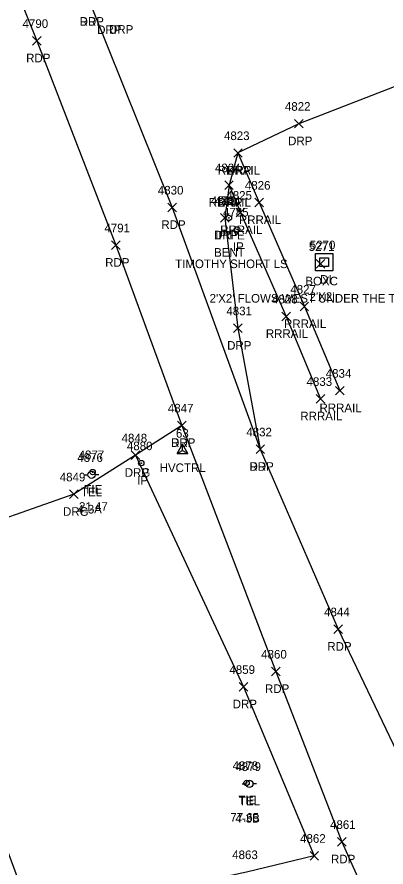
# Model space of a CAD drawing. Extents: x 1462668 to 1465147, y 550359 to 557351.
# Drawn here: x 1464148.4 to 1464234.2, y 554347.7 to 554545.2 of the extents above; entities that cross this region are included whole.
import ezdxf

# ---------------------------------------------------------------- set-up
doc = ezdxf.new("R2010")
doc.units = 0
for name, color, linetype in [('C_A', 7, 'Continuous'), ('C_C', 7, 'Continuous'), ('C_I', 7, 'Continuous'), ('CBP', 7, 'Continuous'), ('CPSM', 7, 'Continuous'), ('D_A', 7, 'Continuous'), ('D_C', 7, 'Continuous'), ('D_I', 7, 'Continuous'), ('D_TIC', 7, 'Continuous'), ('DS', 7, 'Continuous'), ('M_A', 7, 'Continuous'), ('M_C', 7, 'Continuous'), ('M_I', 7, 'Continuous'), ('MPIP', 7, 'Continuous'), ('MPIR', 7, 'Continuous'), ('P_A', 7, 'Continuous'), ('P_I', 7, 'Continuous'), ('P_TIC', 7, 'Continuous'), ('PET', 7, 'Continuous'), ('R_A', 7, 'Continuous'), ('R_I', 7, 'Continuous'), ('R_TIC', 7, 'Continuous'), ('RDG', 7, 'Continuous'), ('RDP', 7, 'Continuous'), ('RR', 7, 'Continuous'), ('U_A', 7, 'Continuous'), ('U_C', 7, 'Continuous'), ('U_I', 7, 'Continuous'), ('UP', 7, 'Continuous')]:
    doc.layers.add(name, color=color, linetype=linetype)

msp = doc.modelspace()

# ---------------------------------------------------------------- linework, layer by layer
at = {"layer": 'CBP'}
for centre, radius in [((1464165.98, 554439.47), 0.625), ((1464165.98, 554439.47), 0.0833), ((1464201.76, 554367.25), 0.625), ((1464201.76, 554367.25), 0.0833)]:
    msp.add_circle(centre, radius, dxfattribs=at)
at = {"layer": 'CPSM'}
for p, q in [((1464185.61, 554443.75), (1464186.86, 554445.92)), ((1464185.61, 554443.75), (1464186.86, 554445.92)), ((1464188.11, 554443.75), (1464186.86, 554445.92)), ((1464186.86, 554444.47), (1464186.86, 554445.92)), ((1464188.11, 554443.75), (1464186.86, 554445.92)), ((1464186.86, 554444.47), (1464186.86, 554445.92)), ((1464185.61, 554443.75), (1464186.86, 554444.47)), ((1464185.61, 554443.75), (1464186.86, 554444.47)), ((1464185.61, 554443.75), (1464188.11, 554443.75)), ((1464185.61, 554443.75), (1464188.11, 554443.75)), ((1464186.86, 554444.47), (1464186.86, 554444.47)), ((1464186.86, 554444.47), (1464188.11, 554443.75)), ((1464186.86, 554444.47), (1464186.86, 554444.47)), ((1464186.86, 554444.47), (1464188.11, 554443.75))]:
    msp.add_line(p, q, dxfattribs=at)
at = {"layer": 'D_TIC'}
for points in [[(1464217.92, 554486.85), (1464219.92, 554488.85)], [(1464219.92, 554486.85), (1464217.92, 554488.85)]]:
    msp.add_lwpolyline(points, dxfattribs=at)
at = {"layer": 'DS'}
for p, q in [((1464217.79, 554490.24), (1464221.79, 554490.24)), ((1464217.79, 554486.24), (1464217.79, 554490.24)), ((1464221.79, 554490.24), (1464221.79, 554486.24)), ((1464218.79, 554487.24), (1464218.79, 554489.24)), ((1464218.79, 554489.24), (1464220.79, 554489.24)), ((1464219.79, 554488.24), (1464219.79, 554488.24)), ((1464219.79, 554488.24), (1464219.79, 554488.24)), ((1464220.79, 554489.24), (1464220.79, 554487.24)), ((1464221.79, 554486.24), (1464217.79, 554486.24)), ((1464220.79, 554487.24), (1464218.79, 554487.24))]:
    msp.add_line(p, q, dxfattribs=at)
at = {"layer": 'MPIP'}
for radius in [0.625, 0.0833]:
    msp.add_circle((1464197.65, 554498.51), radius, dxfattribs=at)
at = {"layer": 'MPIR'}
for centre, radius in [((1464199.53, 554495.86), 0.625), ((1464199.53, 554495.86), 0.0833), ((1464177.29, 554441.55), 0.625), ((1464177.29, 554441.55), 0.0833)]:
    msp.add_circle(centre, radius, dxfattribs=at)
at = {"layer": 'P_TIC'}
for points in [[(1464152.04, 554538.67), (1464154.04, 554540.67)], [(1464154.04, 554538.67), (1464152.04, 554540.67)], [(1464183.47, 554499.96), (1464185.47, 554501.96)], [(1464185.47, 554499.96), (1464183.47, 554501.96)], [(1464170.4, 554491.18), (1464172.4, 554493.18)], [(1464172.4, 554491.18), (1464170.4, 554493.18)], [(1464185.72, 554449.32), (1464187.72, 554451.32)], [(1464187.72, 554449.32), (1464185.72, 554451.32)], [(1464203.95, 554443.77), (1464205.95, 554445.77)], [(1464205.95, 554443.77), (1464203.95, 554445.77)], [(1464222.03, 554401.97), (1464224.03, 554403.97)], [(1464224.03, 554401.97), (1464222.03, 554403.97)], [(1464207.54, 554392.14), (1464209.54, 554394.14)], [(1464209.54, 554392.14), (1464207.54, 554394.14)], [(1464222.89, 554352.56), (1464224.89, 554354.56)], [(1464224.89, 554352.56), (1464222.89, 554354.56)]]:
    msp.add_lwpolyline(points, dxfattribs=at)
at = {"layer": 'PET'}
for points in [[(1464089.9, 554691.06), (1464094.27, 554684.22), (1464105, 554658.11), (1464124.73, 554609.65), (1464153.04, 554539.67), (1464171.4, 554492.18), (1464186.72, 554450.32), (1464208.54, 554393.14), (1464223.89, 554353.56), (1464237.53, 554323.14), (1464261.17, 554279.59), (1464280.77, 554235.06), (1464302.94, 554196.7), (1464308.98, 554181.31), (1464306.75, 554172.62), (1464301.03, 554165.47), (1464292.18, 554160.93), (1464282.62, 554157.83)], [(1464165.46, 554548.17), (1464184.47, 554500.96), (1464204.95, 554444.77), (1464223.03, 554402.97), (1464249.38, 554347.88)]]:
    msp.add_lwpolyline(points, dxfattribs=at)
at = {"layer": 'R_TIC'}
for points in [[(1464212.92, 554519.42), (1464214.92, 554521.42)], [(1464214.92, 554519.42), (1464212.92, 554521.42)], [(1464198.76, 554512.61), (1464200.76, 554514.61)], [(1464200.76, 554512.61), (1464198.76, 554514.61)], [(1464198.76, 554512.61), (1464200.76, 554514.61)], [(1464200.76, 554512.61), (1464198.76, 554514.61)], [(1464196.67, 554505.14), (1464198.67, 554507.14)], [(1464198.67, 554505.14), (1464196.67, 554507.14)], [(1464196.67, 554505.14), (1464198.67, 554507.14)], [(1464198.67, 554505.14), (1464196.67, 554507.14)], [(1464203.68, 554501.09), (1464205.68, 554503.09)], [(1464205.68, 554501.09), (1464203.68, 554503.09)], [(1464199.32, 554498.76), (1464201.32, 554500.76)], [(1464201.32, 554498.76), (1464199.32, 554500.76)], [(1464195.72, 554497.54), (1464197.72, 554499.54)], [(1464197.72, 554497.54), (1464195.72, 554499.54)], [(1464214.18, 554476.93), (1464216.18, 554478.93)], [(1464216.18, 554476.93), (1464214.18, 554478.93)], [(1464209.93, 554474.65), (1464211.93, 554476.65)], [(1464211.93, 554474.65), (1464209.93, 554476.65)], [(1464198.75, 554471.9), (1464200.75, 554473.9)], [(1464200.75, 554471.9), (1464198.75, 554473.9)], [(1464222.41, 554457.39), (1464224.41, 554459.39)], [(1464224.41, 554457.39), (1464222.41, 554459.39)], [(1464217.95, 554455.49), (1464219.95, 554457.49)], [(1464219.95, 554455.49), (1464217.95, 554457.49)], [(1464185.72, 554449.32), (1464187.72, 554451.32)], [(1464187.72, 554449.32), (1464185.72, 554451.32)], [(1464203.95, 554443.77), (1464205.95, 554445.77)], [(1464205.95, 554443.77), (1464203.95, 554445.77)], [(1464174.96, 554442.37), (1464176.96, 554444.37)], [(1464176.96, 554442.37), (1464174.96, 554444.37)], [(1464174.96, 554442.37), (1464176.96, 554444.37)], [(1464176.96, 554442.37), (1464174.96, 554444.37)], [(1464160.6, 554433.31), (1464162.6, 554435.31)], [(1464162.6, 554433.31), (1464160.6, 554435.31)], [(1464200.03, 554388.58), (1464202.03, 554390.58)], [(1464202.03, 554388.58), (1464200.03, 554390.58)], [(1464216.5, 554349.34), (1464218.5, 554351.34)], [(1464218.5, 554349.34), (1464216.5, 554351.34)]]:
    msp.add_lwpolyline(points, dxfattribs=at)
at = {"layer": 'RDG'}
msp.add_lwpolyline([(1464175.96, 554443.37), (1464161.6, 554434.31), (1464132.95, 554424.26), (1464134.95, 554386.72), (1464145.1, 554354.38), (1464149.52, 554342.44), (1464148.14, 554335.78), (1464146.36, 554324.09), (1464144.26, 554314.85), (1464139.41, 554300.81), (1464128.1, 554273.86), (1464127.03, 554251.51), (1464133.69, 554223.22), (1464141.07, 554193.15), (1464142.88, 554180.58), (1464172.4, 554188.76), (1464164.76, 554207.85)], dxfattribs=at)
at = {"layer": 'RDP'}
for points in [[(1464308.16, 554580.21), (1464264.71, 554571.1), (1464260.81, 554537.44), (1464241.22, 554530.98), (1464213.92, 554520.42), (1464199.76, 554513.61), (1464197.67, 554506.14), (1464196.72, 554498.54), (1464199.75, 554472.9), (1464204.95, 554444.77)], [(1464186.72, 554450.32), (1464175.96, 554443.37), (1464201.03, 554389.58), (1464217.5, 554350.34), (1464201.72, 554346.55), (1464176.13, 554341), (1464182.06, 554321.08)]]:
    msp.add_lwpolyline(points, dxfattribs=at)
at = {"layer": 'RR'}
for points in [[(1464199.76, 554513.61), (1464204.68, 554502.09), (1464215.18, 554477.93), (1464223.41, 554458.39)], [(1464197.67, 554506.14), (1464200.32, 554499.76), (1464210.93, 554475.65), (1464218.95, 554456.49)]]:
    msp.add_lwpolyline(points, dxfattribs=at)
at = {"layer": 'UP'}
for p, q in [((1464164.07, 554438.84), (1464164.89, 554438.84)), ((1464165.73, 554438.85), (1464165.73, 554438.85)), ((1464167.39, 554438.85), (1464166.56, 554438.85)), ((1464166.56, 554438.85), (1464166.56, 554438.85)), ((1464167.39, 554438.85), (1464167.39, 554438.85)), ((1464200.75, 554367.02), (1464201.58, 554367.02)), ((1464202.41, 554367.03), (1464202.41, 554367.03)), ((1464204.08, 554367.03), (1464203.25, 554367.03)), ((1464203.25, 554367.03), (1464203.25, 554367.03)), ((1464204.08, 554367.03), (1464204.08, 554367.03))]:
    msp.add_line(p, q, dxfattribs=at)
for centre in [(1464165.73, 554438.85), (1464202.41, 554367.03)]:
    msp.add_circle(centre, 0.833, dxfattribs=at)

# ---------------------------------------------------------------- texts
at = {"layer": 'C_A'}
for s, p in [('HVCTRL', (1464181.55, 554439.47)), ('HVCTRL', (1464181.55, 554439.47)), ('TIE', (1464164.06, 554434.47)), ('TIE', (1464199.84, 554362.25))]:
    msp.add_text(s, height=2, dxfattribs=at).set_placement(p)
at = {"layer": 'C_C'}
for s, p in [('21.47', (1464162.8, 554430.47)), ('77.65', (1464197.97, 554358.25))]:
    msp.add_text(s, height=2, dxfattribs=at).set_placement(p)
at = {"layer": 'C_I'}
for s, p in [('63', (1464185.34, 554447.47)), ('63', (1464185.34, 554447.47)), ('4877', (1464162.72, 554442.47)), ('4878', (1464198.5, 554370.25))]:
    msp.add_text(s, height=2, dxfattribs=at).set_placement(p)
at = {"layer": 'D_A'}
for s, p in [('BOXC', (1464215.41, 554482.85)), ('DI', (1464218.85, 554483.24))]:
    msp.add_text(s, height=2, dxfattribs=at).set_placement(p)
at = {"layer": 'D_C'}
for s, p in [("2'X2' FLOWS WEST UNDER THE TO", (1464193.16, 554478.85)), ("2'X2'", (1464216.39, 554479.24))]:
    msp.add_text(s, height=2, dxfattribs=at).set_placement(p)
at = {"layer": 'D_I'}
for s, p in [('5271', (1464216.22, 554490.85)), ('5270', (1464216.44, 554491.24))]:
    msp.add_text(s, height=2, dxfattribs=at).set_placement(p)
at = {"layer": 'M_A'}
for s, p in [('IPIPE', (1464194.49, 554493.51)), ('IP', (1464198.58, 554490.86)), ('IP', (1464176.34, 554436.55))]:
    msp.add_text(s, height=2, dxfattribs=at).set_placement(p)
at = {"layer": 'M_C'}
for s, p in [('BENT', (1464194.21, 554489.51)), ('TIMOTHY SHORT LS', (1464185.15, 554486.86))]:
    msp.add_text(s, height=2, dxfattribs=at).set_placement(p)
at = {"layer": 'M_I'}
for s, p in [('4784', (1464194.39, 554501.51)), ('4785', (1464196.27, 554498.86)), ('4880', (1464173.94, 554444.55))]:
    msp.add_text(s, height=2, dxfattribs=at).set_placement(p)
at = {"layer": 'P_A'}
for p in [(1464162.95, 554543.17), (1464150.53, 554534.67), (1464181.96, 554495.96), (1464168.89, 554487.18), (1464184.21, 554445.32), (1464202.43, 554439.77), (1464220.51, 554397.97), (1464206.03, 554388.14), (1464221.37, 554348.56)]:
    msp.add_text('RDP', height=2, dxfattribs=at).set_placement(p)
at = {"layer": 'P_I'}
for s, p in [('4790', (1464149.69, 554542.67)), ('4830', (1464181.13, 554503.96)), ('4791', (1464168.71, 554495.18)), ('4847', (1464183.46, 554453.32)), ('4832', (1464201.69, 554447.77)), ('4844', (1464219.77, 554405.97)), ('4860', (1464205.15, 554396.14)), ('4861', (1464221.15, 554356.56))]:
    msp.add_text(s, height=2, dxfattribs=at).set_placement(p)
at = {"layer": 'R_A'}
for s, p in [('DRP', (1464162.95, 554543.17)), ('DRP', (1464169.79, 554541.32)), ('DRP', (1464167.03, 554541.24)), ('DRP', (1464211.41, 554515.42)), ('RRRAIL', (1464195.06, 554508.61)), ('DRP', (1464197.25, 554508.61)), ('RRRAIL', (1464192.96, 554501.14)), ('DRP', (1464195.16, 554501.14)), ('RRRAIL', (1464199.97, 554497.09)), ('RRRAIL', (1464195.62, 554494.76)), ('DRP', (1464194.21, 554493.54)), ('RRRAIL', (1464210.47, 554472.93)), ('RRRAIL', (1464206.23, 554470.65)), ('DRP', (1464197.24, 554467.9)), ('RRRAIL', (1464218.7, 554453.39)), ('RRRAIL', (1464214.24, 554451.49)), ('DRP', (1464184.21, 554445.32)), ('DRP', (1464202.43, 554439.77)), ('DRG', (1464173.45, 554438.37)), ('DRP', (1464173.45, 554438.37)), ('DRG', (1464159.09, 554429.31)), ('DRP', (1464198.52, 554384.58))]:
    msp.add_text(s, height=2, dxfattribs=at).set_placement(p)
at = {"layer": 'R_I'}
for s, p in [('4822', (1464210.66, 554523.42)), ('4823', (1464196.5, 554516.61)), ('4823', (1464196.5, 554516.61)), ('4824', (1464194.41, 554509.14)), ('4824', (1464194.41, 554509.14)), ('4826', (1464201.36, 554505.09)), ('4825', (1464197.06, 554502.76)), ('4829', (1464193.45, 554501.54)), ('4827', (1464211.92, 554480.93)), ('4828', (1464207.67, 554478.65)), ('4831', (1464197.06, 554475.9)), ('4834', (1464220.15, 554461.39)), ('4833', (1464215.69, 554459.49)), ('4847', (1464183.46, 554453.32)), ('4832', (1464201.69, 554447.77)), ('4848', (1464172.7, 554446.37)), ('4848', (1464172.7, 554446.37)), ('4849', (1464158.33, 554437.31)), ('4859', (1464197.77, 554392.58)), ('4862', (1464214.19, 554353.34)), ('4863', (1464198.41, 554349.55))]:
    msp.add_text(s, height=2, dxfattribs=at).set_placement(p)
at = {"layer": 'U_A'}
for p in [(1464163.29, 554433.85), (1464199.97, 554362.03)]:
    msp.add_text('TEL', height=2, dxfattribs=at).set_placement(p)
at = {"layer": 'U_C'}
for s, p in [('4-3A', (1464162.46, 554429.85)), ('4-3B', (1464199.18, 554358.03))]:
    msp.add_text(s, height=2, dxfattribs=at).set_placement(p)
at = {"layer": 'U_I'}
for s, p in [('4876', (1464162.41, 554441.85)), ('4879', (1464199.14, 554370.03))]:
    msp.add_text(s, height=2, dxfattribs=at).set_placement(p)

doc.saveas('drawing.dxf')
